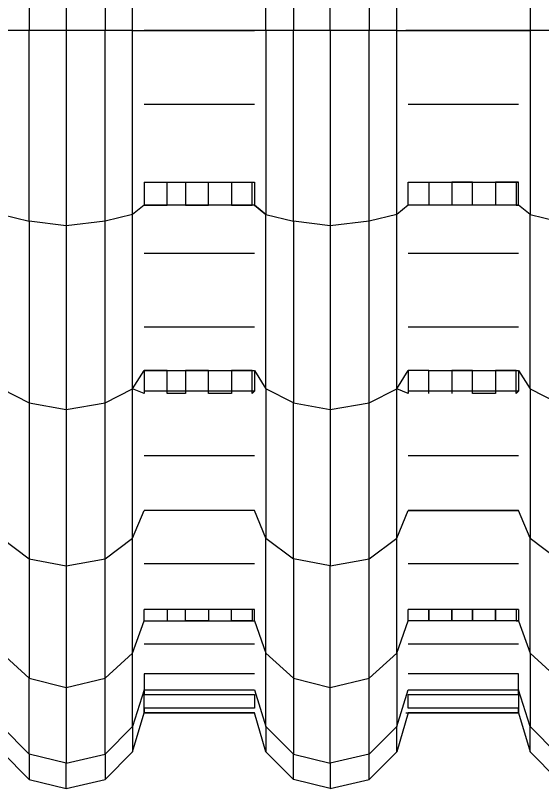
# Model space of a CAD drawing. Extents: x 636183 to 639890, y 299162 to 300538.
# Drawn here: x 636845.8 to 636853.81, y 299618.5 to 299630.27 of the extents above; entities that cross this region are included whole.
import ezdxf

# ---------------------------------------------------------------- set-up
doc = ezdxf.new("R2010")
doc.units = 0
doc.layers.add('Default', color=7, linetype='Continuous')

msp = doc.modelspace()

# ---------------------------------------------------------------- linework, layer by layer
at = {"layer": 'Default'}
for p, q in [((636846.014, 299633.017), (636846.014, 299630.044)), ((636846.574, 299633.052), (636846.574, 299630.044)), ((636847.168, 299633.017), (636847.168, 299630.044)), ((636850.036, 299633.017), (636850.036, 299630.044)), ((636850.596, 299630.044), (636850.596, 299633.052)), ((636851.19, 299633.017), (636851.19, 299630.044)), ((636847.588, 299630.044), (636847.588, 299632.912)), ((636849.617, 299630.044), (636849.617, 299632.912)), ((636851.61, 299630.044), (636851.61, 299632.912)), ((636853.639, 299632.912), (636853.639, 299630.044)), ((636846.014, 299630.044), (636845.594, 299630.044)), ((636846.014, 299627.141), (636846.014, 299630.044)), ((636846.574, 299630.044), (636846.014, 299630.044)), ((636846.574, 299630.044), (636846.574, 299627.071)), ((636847.168, 299630.044), (636846.574, 299630.044)), ((636847.168, 299627.141), (636847.168, 299630.044)), ((636847.588, 299630.044), (636847.168, 299630.044)), ((636847.588, 299630.044), (636847.763, 299630.044)), ((636847.588, 299627.246), (636847.588, 299630.044)), ((636847.763, 299630.044), (636849.442, 299630.044)), ((636848.112, 299630.044), (636847.763, 299630.044)), ((636848.392, 299630.044), (636848.112, 299630.044)), ((636848.742, 299630.044), (636848.392, 299630.044)), ((636849.092, 299630.044), (636848.742, 299630.044)), ((636849.407, 299630.044), (636849.092, 299630.044)), ((636849.442, 299630.044), (636849.407, 299630.044)), ((636849.617, 299630.044), (636849.442, 299630.044)), ((636849.617, 299630.044), (636849.617, 299627.246)), ((636850.036, 299630.044), (636849.617, 299630.044)), ((636850.036, 299627.141), (636850.036, 299630.044)), ((636850.596, 299630.044), (636850.036, 299630.044)), ((636850.596, 299630.044), (636850.596, 299627.071)), ((636851.19, 299630.044), (636850.596, 299630.044)), ((636851.19, 299627.141), (636851.19, 299630.044)), ((636851.61, 299630.044), (636851.19, 299630.044)), ((636851.61, 299630.044), (636851.785, 299630.044)), ((636851.61, 299627.246), (636851.61, 299630.044)), ((636853.464, 299630.044), (636851.75, 299630.044)), ((636851.785, 299630.044), (636852.1, 299630.044)), ((636852.1, 299630.044), (636852.45, 299630.044)), ((636852.45, 299630.044), (636852.764, 299630.044)), ((636852.764, 299630.044), (636853.114, 299630.044)), ((636853.114, 299630.044), (636853.429, 299630.044)), ((636853.429, 299630.044), (636853.464, 299630.044)), ((636853.464, 299630.044), (636853.639, 299630.044)), ((636853.639, 299630.044), (636853.464, 299630.044)), ((636853.639, 299630.044), (636853.639, 299627.246)), ((636854.059, 299630.044), (636853.639, 299630.044)), ((636847.763, 299628.925), (636849.442, 299628.925)), ((636851.785, 299628.925), (636853.464, 299628.925)), ((636847.763, 299627.735), (636849.442, 299627.735)), ((636847.763, 299627.735), (636847.763, 299627.386)), ((636848.112, 299627.735), (636848.392, 299627.735)), ((636848.112, 299627.386), (636848.112, 299627.735)), ((636848.392, 299627.735), (636848.392, 299627.386)), ((636848.742, 299627.735), (636849.092, 299627.735)), ((636848.742, 299627.386), (636848.742, 299627.735)), ((636849.092, 299627.735), (636849.092, 299627.386)), ((636849.407, 299627.735), (636849.442, 299627.735)), ((636849.407, 299627.386), (636849.407, 299627.735)), ((636849.442, 299627.735), (636849.442, 299627.386)), ((636851.785, 299627.735), (636853.464, 299627.735)), ((636851.785, 299627.735), (636852.1, 299627.735)), ((636851.785, 299627.386), (636851.785, 299627.735)), ((636852.1, 299627.735), (636852.1, 299627.386)), ((636852.45, 299627.735), (636852.45, 299627.386)), ((636852.764, 299627.735), (636852.45, 299627.735)), ((636852.764, 299627.386), (636852.764, 299627.735)), ((636853.114, 299627.735), (636853.114, 299627.386)), ((636853.464, 299627.735), (636853.114, 299627.735)), ((636853.429, 299627.735), (636853.429, 299627.386)), ((636853.464, 299627.386), (636853.464, 299627.735)), ((636847.763, 299627.386), (636847.588, 299627.246)), ((636847.763, 299627.386), (636848.112, 299627.386)), ((636848.112, 299627.386), (636847.763, 299627.386)), ((636848.392, 299627.386), (636848.112, 299627.386)), ((636848.392, 299627.386), (636848.742, 299627.386)), ((636848.742, 299627.386), (636848.392, 299627.386)), ((636849.092, 299627.386), (636848.742, 299627.386)), ((636849.092, 299627.386), (636849.407, 299627.386)), ((636849.407, 299627.386), (636849.092, 299627.386)), ((636849.442, 299627.386), (636849.407, 299627.386)), ((636849.442, 299627.386), (636849.617, 299627.246)), ((636849.617, 299627.246), (636849.442, 299627.386)), ((636851.785, 299627.386), (636851.61, 299627.246)), ((636852.1, 299627.386), (636851.785, 299627.386)), ((636852.1, 299627.386), (636851.785, 299627.386)), ((636852.45, 299627.386), (636852.1, 299627.386)), ((636852.764, 299627.386), (636852.45, 299627.386)), ((636853.114, 299627.386), (636852.764, 299627.386)), ((636853.114, 299627.386), (636852.764, 299627.386)), ((636853.429, 299627.386), (636853.114, 299627.386)), ((636853.429, 299627.386), (636853.464, 299627.386)), ((636853.464, 299627.386), (636853.429, 299627.386)), ((636853.639, 299627.246), (636853.464, 299627.386)), ((636845.594, 299627.246), (636846.014, 299627.141)), ((636847.588, 299627.246), (636847.168, 299627.141)), ((636847.588, 299624.587), (636847.588, 299627.246)), ((636849.617, 299624.587), (636849.617, 299627.246)), ((636849.617, 299627.246), (636850.036, 299627.141)), ((636851.61, 299627.246), (636851.19, 299627.141)), ((636851.61, 299624.587), (636851.61, 299627.246)), ((636853.639, 299624.587), (636853.639, 299627.246)), ((636853.639, 299627.246), (636854.059, 299627.141)), ((636846.014, 299627.141), (636846.014, 299624.377)), ((636846.574, 299627.071), (636846.014, 299627.141)), ((636847.168, 299627.141), (636846.574, 299627.071)), ((636847.168, 299624.377), (636847.168, 299627.141)), ((636850.036, 299627.141), (636850.036, 299624.377)), ((636850.596, 299627.071), (636850.036, 299627.141)), ((636851.19, 299627.141), (636850.596, 299627.071)), ((636851.19, 299624.377), (636851.19, 299627.141)), ((636846.574, 299627.071), (636846.574, 299624.273)), ((636850.596, 299627.071), (636850.596, 299624.273)), ((636849.442, 299626.651), (636847.763, 299626.651)), ((636853.464, 299626.651), (636851.785, 299626.651)), ((636847.763, 299625.532), (636849.442, 299625.532)), ((636851.785, 299625.532), (636853.464, 299625.532)), ((636847.588, 299624.587), (636847.763, 299624.867)), ((636847.763, 299624.867), (636847.763, 299624.517)), ((636848.112, 299624.867), (636847.763, 299624.867)), ((636847.763, 299624.867), (636848.112, 299624.867)), ((636848.112, 299624.517), (636848.112, 299624.867)), ((636848.112, 299624.867), (636848.392, 299624.867)), ((636848.392, 299624.867), (636848.392, 299624.517)), ((636848.742, 299624.867), (636848.392, 299624.867)), ((636848.392, 299624.867), (636848.742, 299624.867)), ((636848.742, 299624.517), (636848.742, 299624.867)), ((636848.742, 299624.867), (636849.092, 299624.867)), ((636849.092, 299624.867), (636849.092, 299624.517)), ((636849.407, 299624.867), (636849.092, 299624.867)), ((636849.092, 299624.867), (636849.407, 299624.867)), ((636849.407, 299624.517), (636849.407, 299624.867)), ((636849.407, 299624.867), (636849.442, 299624.867)), ((636849.442, 299624.867), (636849.442, 299624.552)), ((636849.442, 299624.867), (636849.617, 299624.587)), ((636851.61, 299624.587), (636851.785, 299624.867)), ((636852.1, 299624.867), (636851.785, 299624.867)), ((636851.785, 299624.867), (636851.785, 299624.517)), ((636852.1, 299624.867), (636852.45, 299624.867)), ((636852.1, 299624.517), (636852.1, 299624.867)), ((636852.45, 299624.867), (636852.45, 299624.517)), ((636852.764, 299624.867), (636852.45, 299624.867)), ((636852.45, 299624.867), (636852.764, 299624.867)), ((636852.764, 299624.517), (636852.764, 299624.867)), ((636852.764, 299624.867), (636853.114, 299624.867)), ((636853.114, 299624.867), (636853.114, 299624.517)), ((636853.429, 299624.867), (636853.114, 299624.867)), ((636853.114, 299624.867), (636853.429, 299624.867)), ((636853.429, 299624.517), (636853.429, 299624.867)), ((636853.429, 299624.867), (636853.464, 299624.867)), ((636853.464, 299624.867), (636853.464, 299624.552)), ((636853.464, 299624.867), (636853.639, 299624.587)), ((636845.594, 299624.587), (636846.014, 299624.377)), ((636847.168, 299624.377), (636847.588, 299624.587)), ((636847.763, 299624.517), (636847.588, 299624.587)), ((636847.588, 299622.314), (636847.588, 299624.587)), ((636849.442, 299624.552), (636847.763, 299624.552)), ((636849.442, 299624.552), (636849.407, 299624.517)), ((636849.617, 299624.587), (636849.617, 299622.314)), ((636850.036, 299624.377), (636849.617, 299624.587)), ((636851.19, 299624.377), (636851.61, 299624.587)), ((636851.785, 299624.517), (636851.61, 299624.587)), ((636851.61, 299622.314), (636851.61, 299624.587)), ((636853.464, 299624.552), (636851.785, 299624.552)), ((636853.464, 299624.552), (636853.429, 299624.517)), ((636853.639, 299624.587), (636853.639, 299622.314)), ((636853.639, 299624.587), (636854.059, 299624.377)), ((636848.392, 299624.517), (636848.112, 299624.517)), ((636849.092, 299624.517), (636848.742, 299624.517)), ((636853.114, 299624.517), (636852.764, 299624.517)), ((636846.014, 299624.377), (636846.014, 299621.999)), ((636846.014, 299624.377), (636846.574, 299624.273)), ((636846.574, 299624.273), (636847.168, 299624.377)), ((636847.168, 299621.999), (636847.168, 299624.377)), ((636850.036, 299621.999), (636850.036, 299624.377)), ((636850.036, 299624.377), (636850.596, 299624.273)), ((636850.596, 299624.273), (636851.19, 299624.377)), ((636851.19, 299621.999), (636851.19, 299624.377)), ((636846.574, 299624.273), (636846.574, 299621.894)), ((636850.596, 299624.273), (636850.596, 299621.894)), ((636847.763, 299623.573), (636849.442, 299623.573)), ((636851.785, 299623.573), (636853.464, 299623.573)), ((636847.588, 299622.314), (636847.763, 299622.734)), ((636849.442, 299622.734), (636847.763, 299622.734)), ((636848.112, 299622.734), (636847.763, 299622.734)), ((636848.392, 299622.734), (636848.112, 299622.734)), ((636848.742, 299622.734), (636848.392, 299622.734)), ((636849.092, 299622.734), (636848.742, 299622.734)), ((636849.407, 299622.734), (636849.092, 299622.734)), ((636849.442, 299622.734), (636849.407, 299622.734)), ((636849.617, 299622.314), (636849.442, 299622.734)), ((636851.61, 299622.314), (636851.785, 299622.734)), ((636853.464, 299622.734), (636851.785, 299622.734)), ((636851.785, 299622.734), (636852.1, 299622.734)), ((636852.1, 299622.734), (636852.45, 299622.734)), ((636852.45, 299622.734), (636852.764, 299622.734)), ((636852.764, 299622.734), (636853.114, 299622.734)), ((636853.114, 299622.734), (636853.429, 299622.734)), ((636853.429, 299622.734), (636853.464, 299622.734)), ((636853.639, 299622.314), (636853.464, 299622.734)), ((636845.594, 299622.314), (636846.014, 299621.999)), ((636847.168, 299621.999), (636847.588, 299622.314)), ((636847.588, 299620.565), (636847.588, 299622.314)), ((636849.617, 299620.565), (636849.617, 299622.314)), ((636849.617, 299622.314), (636850.036, 299621.999)), ((636851.19, 299621.999), (636851.61, 299622.314)), ((636851.61, 299620.565), (636851.61, 299622.314)), ((636853.639, 299620.565), (636853.639, 299622.314)), ((636853.639, 299622.314), (636854.059, 299621.999)), ((636846.014, 299621.999), (636846.014, 299620.18)), ((636846.014, 299621.999), (636846.574, 299621.894)), ((636846.574, 299621.894), (636847.168, 299621.999)), ((636847.168, 299620.18), (636847.168, 299621.999)), ((636850.036, 299621.999), (636850.036, 299620.18)), ((636850.596, 299621.894), (636850.036, 299621.999)), ((636850.596, 299621.894), (636851.19, 299621.999)), ((636851.19, 299620.18), (636851.19, 299621.999)), ((636846.574, 299621.894), (636846.574, 299620.04)), ((636847.763, 299621.929), (636849.442, 299621.929)), ((636850.596, 299620.04), (636850.596, 299621.894)), ((636851.785, 299621.929), (636853.464, 299621.929)), ((636849.442, 299621.23), (636847.763, 299621.23)), ((636847.763, 299621.055), (636847.763, 299621.23)), ((636848.112, 299621.23), (636848.112, 299621.055)), ((636848.392, 299621.23), (636848.112, 299621.23)), ((636848.392, 299621.055), (636848.392, 299621.23)), ((636848.742, 299621.23), (636848.742, 299621.055)), ((636849.092, 299621.23), (636848.742, 299621.23)), ((636849.092, 299621.055), (636849.092, 299621.23)), ((636849.407, 299621.23), (636849.407, 299621.055)), ((636849.442, 299621.23), (636849.407, 299621.23)), ((636849.442, 299621.055), (636849.442, 299621.23)), ((636853.464, 299621.23), (636851.785, 299621.23)), ((636851.785, 299621.055), (636851.785, 299621.23)), ((636852.1, 299621.23), (636852.1, 299621.055)), ((636852.1, 299621.055), (636852.1, 299621.23)), ((636852.45, 299621.23), (636852.45, 299621.055)), ((636852.45, 299621.055), (636852.45, 299621.23)), ((636852.764, 299621.23), (636852.764, 299621.055)), ((636852.764, 299621.055), (636852.764, 299621.23)), ((636853.114, 299621.23), (636853.114, 299621.055)), ((636853.114, 299621.055), (636853.114, 299621.23)), ((636853.429, 299621.23), (636853.429, 299621.055)), ((636853.464, 299621.23), (636853.464, 299621.055)), ((636847.588, 299620.565), (636847.763, 299621.055)), ((636847.763, 299621.055), (636848.112, 299621.055)), ((636848.112, 299621.055), (636848.392, 299621.055)), ((636848.742, 299621.055), (636848.392, 299621.055)), ((636848.392, 299621.055), (636848.742, 299621.055)), ((636848.742, 299621.055), (636849.092, 299621.055)), ((636849.407, 299621.055), (636849.092, 299621.055)), ((636849.092, 299621.055), (636849.407, 299621.055)), ((636849.407, 299621.055), (636849.442, 299621.055)), ((636849.442, 299621.055), (636849.617, 299620.565)), ((636851.61, 299620.565), (636851.785, 299621.055)), ((636852.1, 299621.055), (636851.785, 299621.055)), ((636852.45, 299621.055), (636852.1, 299621.055)), ((636852.764, 299621.055), (636852.45, 299621.055)), ((636853.114, 299621.055), (636852.764, 299621.055)), ((636853.429, 299621.055), (636853.114, 299621.055)), ((636853.464, 299621.055), (636853.429, 299621.055)), ((636853.429, 299621.055), (636853.464, 299621.055)), ((636853.464, 299621.055), (636853.639, 299620.565)), ((636847.763, 299620.705), (636849.442, 299620.705)), ((636851.785, 299620.705), (636853.464, 299620.705)), ((636846.014, 299620.18), (636845.594, 299620.565)), ((636847.168, 299620.18), (636847.588, 299620.565)), ((636847.588, 299619.446), (636847.588, 299620.565)), ((636849.617, 299619.446), (636849.617, 299620.565)), ((636849.617, 299620.565), (636850.036, 299620.18)), ((636851.19, 299620.18), (636851.61, 299620.565)), ((636851.61, 299620.565), (636851.61, 299619.446)), ((636853.639, 299620.565), (636853.639, 299619.446)), ((636854.059, 299620.18), (636853.639, 299620.565)), ((636846.014, 299619.026), (636846.014, 299620.18)), ((636846.014, 299620.18), (636846.574, 299620.04)), ((636846.574, 299620.04), (636847.168, 299620.18)), ((636847.168, 299619.026), (636847.168, 299620.18)), ((636847.763, 299620.25), (636847.763, 299619.935)), ((636849.442, 299620.25), (636847.763, 299620.25)), ((636850.036, 299620.18), (636850.036, 299619.026)), ((636850.036, 299620.18), (636850.596, 299620.04)), ((636850.596, 299620.04), (636851.19, 299620.18)), ((636851.19, 299619.026), (636851.19, 299620.18)), ((636853.464, 299620.25), (636851.785, 299620.25)), ((636853.464, 299619.935), (636853.464, 299620.25)), ((636846.574, 299620.04), (636846.574, 299618.886)), ((636847.763, 299620.005), (636847.588, 299619.446)), ((636847.763, 299619.656), (636847.763, 299620.005)), ((636847.763, 299620.005), (636848.112, 299620.005)), ((636847.763, 299619.656), (636847.763, 299620.005)), ((636848.112, 299620.005), (636848.392, 299620.005)), ((636848.392, 299620.005), (636848.742, 299620.005)), ((636848.742, 299620.005), (636849.092, 299620.005)), ((636849.092, 299620.005), (636849.407, 299620.005)), ((636849.407, 299620.005), (636849.442, 299620.005)), ((636849.442, 299620.005), (636849.617, 299619.446)), ((636850.596, 299618.886), (636850.596, 299620.04)), ((636851.61, 299619.446), (636851.785, 299620.005)), ((636851.785, 299620.005), (636852.1, 299620.005)), ((636852.1, 299620.005), (636852.45, 299620.005)), ((636852.45, 299620.005), (636852.764, 299620.005)), ((636852.764, 299620.005), (636853.114, 299620.005)), ((636853.114, 299620.005), (636853.429, 299620.005)), ((636853.429, 299620.005), (636853.464, 299620.005)), ((636853.464, 299620.005), (636853.464, 299619.656)), ((636853.639, 299619.446), (636853.464, 299620.005)), ((636853.464, 299620.005), (636853.464, 299619.656)), ((636847.763, 299619.935), (636849.442, 299619.935)), ((636849.442, 299619.935), (636849.442, 299619.726)), ((636851.785, 299619.935), (636853.464, 299619.935)), ((636851.785, 299619.726), (636851.785, 299619.935)), ((636847.763, 299619.726), (636847.763, 299619.656)), ((636849.442, 299619.726), (636847.763, 299619.726)), ((636853.464, 299619.726), (636851.785, 299619.726)), ((636853.464, 299619.656), (636853.464, 299619.726)), ((636847.588, 299619.061), (636847.763, 299619.656)), ((636847.763, 299619.656), (636849.442, 299619.656)), ((636848.112, 299619.656), (636847.763, 299619.656)), ((636848.392, 299619.656), (636848.112, 299619.656)), ((636848.742, 299619.656), (636848.392, 299619.656)), ((636849.092, 299619.656), (636848.742, 299619.656)), ((636849.407, 299619.656), (636849.092, 299619.656)), ((636849.442, 299619.656), (636849.407, 299619.656)), ((636849.617, 299619.061), (636849.442, 299619.656)), ((636851.785, 299619.656), (636851.61, 299619.061)), ((636851.75, 299619.656), (636853.464, 299619.656)), ((636852.1, 299619.656), (636851.785, 299619.656)), ((636852.45, 299619.656), (636852.1, 299619.656)), ((636852.764, 299619.656), (636852.45, 299619.656)), ((636853.114, 299619.656), (636852.764, 299619.656)), ((636853.429, 299619.656), (636853.114, 299619.656)), ((636853.464, 299619.656), (636853.429, 299619.656)), ((636853.464, 299619.656), (636853.639, 299619.061)), ((636845.594, 299619.446), (636846.014, 299619.026)), ((636847.168, 299619.026), (636847.588, 299619.446)), ((636847.588, 299619.446), (636847.588, 299619.061)), ((636849.617, 299619.446), (636849.617, 299619.061)), ((636850.036, 299619.026), (636849.617, 299619.446)), ((636851.61, 299619.446), (636851.19, 299619.026)), ((636851.61, 299619.061), (636851.61, 299619.446)), ((636853.639, 299619.061), (636853.639, 299619.446)), ((636853.639, 299619.446), (636854.059, 299619.026)), ((636845.594, 299619.061), (636846.014, 299618.641)), ((636846.014, 299619.026), (636846.014, 299618.641)), ((636846.574, 299618.886), (636846.014, 299619.026)), ((636846.574, 299618.886), (636847.168, 299619.026)), ((636847.168, 299618.641), (636847.588, 299619.061)), ((636847.168, 299619.026), (636847.168, 299618.641)), ((636849.617, 299619.061), (636850.036, 299618.641)), ((636850.036, 299618.641), (636850.036, 299619.026)), ((636850.036, 299619.026), (636850.596, 299618.886)), ((636851.19, 299619.026), (636850.596, 299618.886)), ((636851.61, 299619.061), (636851.19, 299618.641)), ((636851.19, 299618.641), (636851.19, 299619.026)), ((636854.059, 299618.641), (636853.639, 299619.061)), ((636846.574, 299618.501), (636846.574, 299618.886)), ((636850.596, 299618.886), (636850.596, 299618.501)), ((636846.014, 299618.641), (636846.574, 299618.501)), ((636846.574, 299618.501), (636847.168, 299618.641)), ((636850.596, 299618.501), (636850.036, 299618.641)), ((636850.596, 299618.501), (636851.19, 299618.641))]:
    msp.add_line(p, q, dxfattribs=at)

doc.saveas('drawing.dxf')
